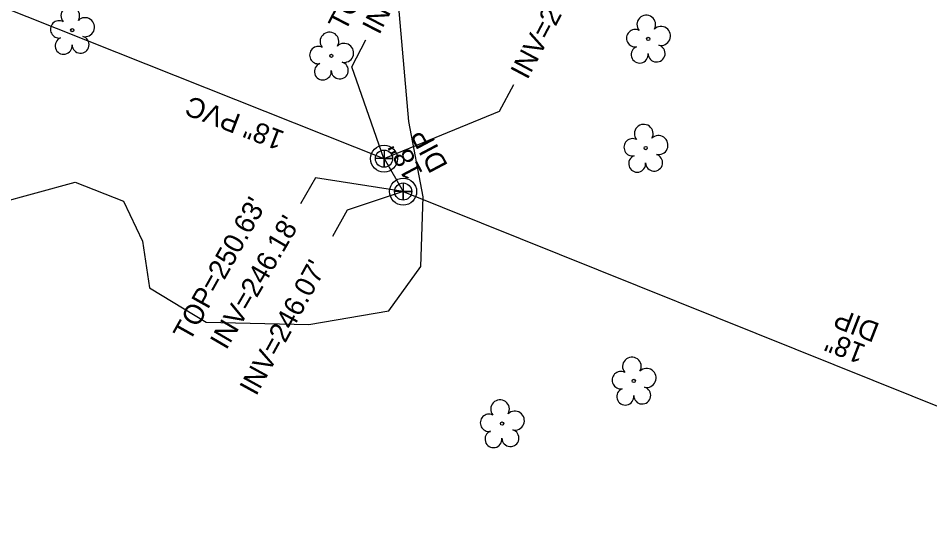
# Model space of a CAD drawing. Extents: x 2100323 to 2109811, y 740376 to 749755.
# Drawn here: x 2106268.4 to 2106450.1, y 744974.3 to 745077.1 of the extents above; entities that cross this region are included whole.
import ezdxf

# ---------------------------------------------------------------- set-up
doc = ezdxf.new("R2010")
doc.units = 0
for name, color, linetype in [('Exist Utilities Sanitary Sewer Manhole CELL', 7, 'Continuous'), ('Exist Utilities Sanitary Sewer Manhole Text', 7, 'Continuous'), ('Exist Utilities Sanitary Sewer UG Line', 7, 'Continuous'), ('Exist Utilities Sanitary Sewer UG Line Invert Elevation', 7, 'Continuous'), ('Exist Utilities Sanitary Sewer UG Line Text', 7, 'Continuous'), ('Exist Vegetation Hedge Row', 7, 'Continuous'), ('Exist Vegetation Tree CELL', 7, 'Continuous')]:
    doc.layers.add(name, color=color, linetype=linetype)

msp = doc.modelspace()

# ---------------------------------------------------------------- linework, layer by layer
at = {"layer": 'Exist Utilities Sanitary Sewer Manhole CELL'}
for points in [[(2106341.33, 745050.86), (2106341.33, 745047.43), (2106341.33, 745049.14), (2106343.05, 745049.14), (2106339.62, 745049.14)], [(2106345.14, 745044.28), (2106345.14, 745040.85), (2106345.14, 745042.57), (2106346.85, 745042.57), (2106343.43, 745042.57)]]:
    msp.add_lwpolyline(points, dxfattribs=at)
for centre, radius in [((2106341.33, 745049.14), 2.69), ((2106341.33, 745049.14), 1.71), ((2106345.14, 745042.57), 2.69), ((2106345.14, 745042.57), 1.71)]:
    msp.add_circle(centre, radius, dxfattribs=at)
at = {"layer": 'Exist Utilities Sanitary Sewer UG Line'}
for p, q in [((2106136.36, 745130.63), (2106341.32, 745049.15)), ((2106341.35, 745049.14), (2106345.13, 745042.58)), ((2106345.15, 745042.56), (2106515.08, 744974.32))]:
    msp.add_line(p, q, dxfattribs=at)
at = {"layer": 'Exist Utilities Sanitary Sewer UG Line Invert Elevation'}
for points in [[(2106341.32, 745049.15), (2106334.94, 745067.47), (2106337.67, 745072.82)], [(2106341.35, 745049.14), (2106364.38, 745058.59), (2106367.19, 745063.9)], [(2106345.13, 745042.58), (2106327.68, 745045.29), (2106324.66, 745040.11)], [(2106345.15, 745042.56), (2106333.96, 745038.84), (2106331.07, 745033.58)]]:
    msp.add_lwpolyline(points, dxfattribs=at)
at = {"layer": 'Exist Vegetation Hedge Row'}
msp.add_lwpolyline([(2106264.14, 745040.18), (2106279.76, 745044.42), (2106289.41, 745040.69), (2106293.17, 745032.67), (2106294.55, 745023.39), (2106305.88, 745016.5), (2106326.37, 745016.06), (2106342.29, 745018.76), (2106348.66, 745027.62), (2106349.16, 745041.54), (2106346.3, 745056.54), (2106343.59, 745087)], dxfattribs=at)
at = {"layer": 'Exist Vegetation Tree CELL'}
for p, q in [((2106279.16, 745074.76), (2106279.16, 745074.76)), ((2106394, 745073.01), (2106394, 745073.01)), ((2106330.83, 745069.64), (2106330.83, 745069.64)), ((2106393.5, 745051.25), (2106393.5, 745051.25)), ((2106391.13, 745004.81), (2106391.13, 745004.81)), ((2106364.86, 744996.31), (2106364.86, 744996.31))]:
    msp.add_line(p, q, dxfattribs=at)
for centre in [(2106279.16, 745074.76), (2106394, 745073.01), (2106330.83, 745069.64), (2106393.5, 745051.25), (2106391.13, 745004.81), (2106364.86, 744996.31)]:
    msp.add_circle(centre, 0.326, dxfattribs=at)
for centre, radius, start, end in [((2106278.77, 745077.64), 1.86, 330.1651, 219.7134), ((2106281.71, 745075.35), 1.9, 257.1011, 134.1999), ((2106393.62, 745075.88), 1.86, 330.1651, 219.7134), ((2106276.55, 745074.92), 1.73, 62.6636, 279.3457), ((2106396.55, 745073.6), 1.9, 257.1011, 134.1999), ((2106277.45, 745071.64), 1.69, 111.5671, 6.231), ((2106280.83, 745071.86), 1.7, 181.2822, 74.56), ((2106330.45, 745072.51), 1.86, 330.1651, 219.7134), ((2106391.4, 745073.16), 1.73, 62.6636, 279.3457), ((2106328.23, 745069.79), 1.73, 62.6636, 279.3457), ((2106333.38, 745070.23), 1.9, 257.1011, 134.1999), ((2106392.3, 745069.89), 1.69, 111.5671, 6.231), ((2106395.68, 745070.11), 1.7, 181.2822, 74.56), ((2106329.13, 745066.52), 1.69, 111.5671, 6.231), ((2106332.51, 745066.74), 1.7, 181.2822, 74.56), ((2106393.12, 745054.12), 1.86, 330.1651, 219.7134), ((2106396.05, 745051.84), 1.9, 257.1011, 134.1999), ((2106390.89, 745051.4), 1.73, 62.6636, 279.3457), ((2106391.8, 745048.13), 1.69, 111.5671, 6.231), ((2106395.17, 745048.35), 1.7, 181.2822, 74.56), ((2106390.75, 745007.69), 1.86, 330.1651, 219.7134), ((2106388.53, 745004.97), 1.73, 62.6636, 279.3457), ((2106393.68, 745005.4), 1.9, 257.1011, 134.1999), ((2106389.43, 745001.69), 1.69, 111.5671, 6.231), ((2106392.81, 745001.91), 1.7, 181.2822, 74.56), ((2106364.47, 744999.18), 1.86, 330.1651, 219.7134), ((2106367.41, 744996.9), 1.9, 257.1011, 134.1999), ((2106362.25, 744996.46), 1.73, 62.6636, 279.3457), ((2106366.53, 744993.41), 1.7, 181.2822, 74.56), ((2106363.15, 744993.19), 1.69, 111.5671, 6.231)]:
    msp.add_arc(centre, radius, start, end, dxfattribs=at)

# ---------------------------------------------------------------- texts
at = {"layer": 'Exist Utilities Sanitary Sewer Manhole Text'}
for s, rotation, p in [("TOP=250.08'", 62.607, (2106333.58, 745074.32)), ("TOP=250.63'", 60.7664, (2106302.58, 745012.46))]:
    msp.add_text(s, height=4, rotation=rotation, dxfattribs=at).set_placement(p)
at = {"layer": 'Exist Utilities Sanitary Sewer UG Line Invert Elevation'}
for s, rotation, p in [("INV=246.28'", 62.9192, (2106340.36, 745073.69)), ("INV=246.25'", 62.1178, (2106369.89, 745064.73)), ("INV=246.18'", 59.7132, (2106309.87, 745010.83)), ("INV=246.07'", 61.2355, (2106315.83, 745001.65))]:
    msp.add_text(s, height=4, rotation=rotation, dxfattribs=at).set_placement(p)
at = {"layer": 'Exist Utilities Sanitary Sewer UG Line Text'}
for s, rotation, p in [('18" PVC', 158.9452, (2106321.73, 745054.43)), ('DIP', 117.9233, (2106354.15, 745047.77)), ('18"', 117.9233, (2106349.16, 745046.27)), ('DIP', 158.8205, (2106440.38, 745016.14)), ('18"', 158.8205, (2106437.63, 745011.83))]:
    msp.add_text(s, height=4, rotation=rotation, dxfattribs=at).set_placement(p)

doc.saveas('drawing.dxf')
